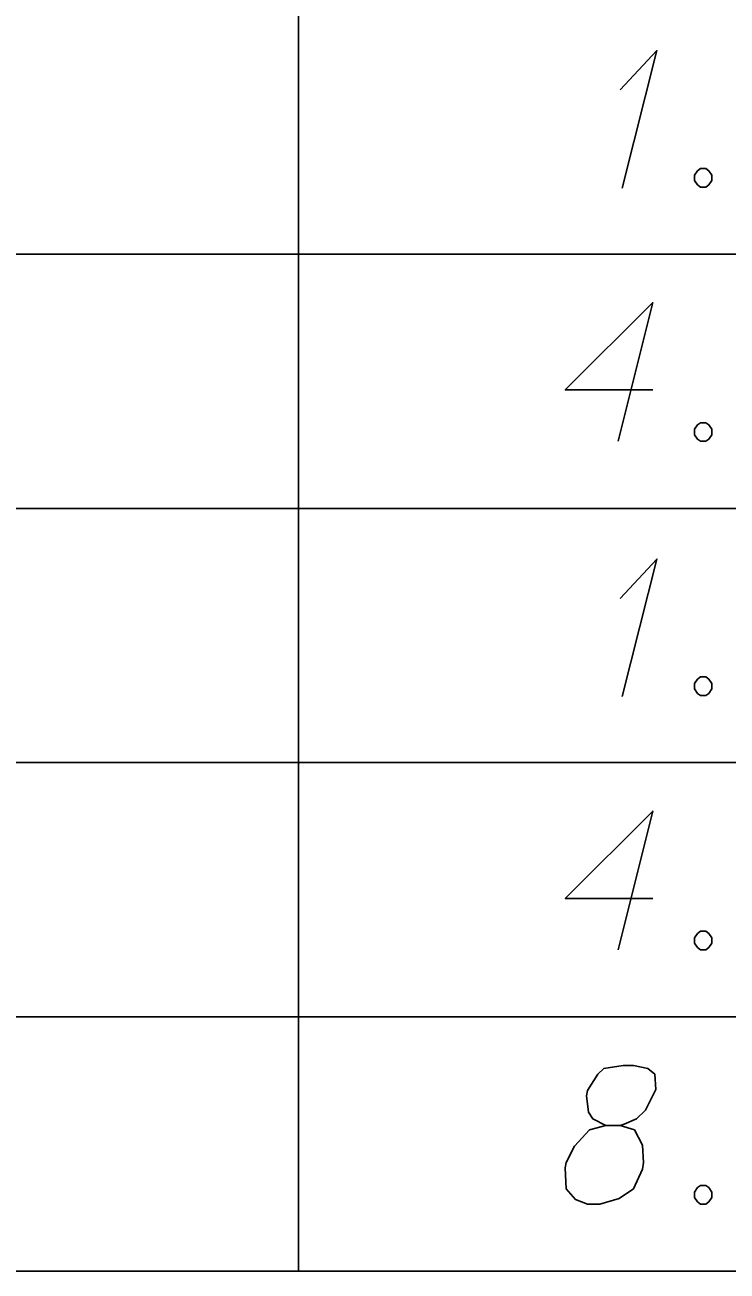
# Model space of a CAD drawing. Extents: x 2074207 to 2076812, y 516372 to 523312.
# Drawn here: x 2076372.72 to 2076397.04, y 519867.3 to 519910.43 of the extents above; entities that cross this region are included whole.
import ezdxf

# ---------------------------------------------------------------- set-up
doc = ezdxf.new("R2010")
doc.units = 0
for name, color, linetype in [('Prop DirtTable_ Soil Test Results - Outline (Major)', 7, 'Continuous'), ('Prop DirtTable_ Soil Test Results - Outline (Minor)', 7, 'Continuous'), ('Prop DirtTable_ Soil Test Results - Tx (Sample Data)', 7, 'Continuous')]:
    doc.layers.add(name, color=color, linetype=linetype)

msp = doc.modelspace()

# ---------------------------------------------------------------- linework, layer by layer
at = {"layer": 'Prop DirtTable_ Soil Test Results - Outline (Major)'}
msp.add_line((2076260.609, 519867.297), (2076811.903, 519867.297), dxfattribs=at)
at = {"layer": 'Prop DirtTable_ Soil Test Results - Outline (Minor)'}
for p, q in [((2076382.2, 519911.297), (2076382.2, 519902.497)), ((2076260.609, 519902.497), (2076811.903, 519902.497)), ((2076260.609, 519902.497), (2076811.903, 519902.497)), ((2076382.2, 519902.497), (2076382.2, 519893.697)), ((2076260.609, 519893.697), (2076811.903, 519893.697)), ((2076260.609, 519893.697), (2076811.903, 519893.697)), ((2076382.2, 519893.697), (2076382.2, 519884.897)), ((2076260.609, 519884.897), (2076811.903, 519884.897)), ((2076260.609, 519884.897), (2076811.903, 519884.897)), ((2076382.2, 519884.897), (2076382.2, 519876.097)), ((2076260.609, 519876.097), (2076811.903, 519876.097)), ((2076260.609, 519876.097), (2076811.903, 519876.097)), ((2076382.2, 519876.097), (2076382.2, 519867.297)), ((2076260.609, 519867.297), (2076811.903, 519867.297))]:
    msp.add_line(p, q, dxfattribs=at)
at = {"layer": 'Prop DirtTable_ Soil Test Results - Tx (Sample Data)'}
for points in [[(2076393.34, 519908.182), (2076394.61, 519909.543), (2076393.411, 519904.781)], [(2076396.127, 519905.461), (2076396.304, 519905.461), (2076396.409, 519905.385), (2076396.515, 519905.234), (2076396.515, 519905.045), (2076396.409, 519904.894), (2076396.304, 519904.818), (2076396.127, 519904.818), (2076396.021, 519904.894), (2076395.916, 519905.045), (2076395.916, 519905.234), (2076396.021, 519905.385), (2076396.127, 519905.461)], [(2076394.469, 519897.795), (2076391.436, 519897.795), (2076394.469, 519900.818), (2076393.27, 519896.018)], [(2076396.127, 519896.661), (2076396.304, 519896.661), (2076396.409, 519896.585), (2076396.515, 519896.434), (2076396.515, 519896.245), (2076396.409, 519896.094), (2076396.304, 519896.018), (2076396.127, 519896.018), (2076396.021, 519896.094), (2076395.916, 519896.245), (2076395.916, 519896.434), (2076396.021, 519896.585), (2076396.127, 519896.661)], [(2076393.34, 519890.582), (2076394.61, 519891.943), (2076393.411, 519887.181)], [(2076396.127, 519887.861), (2076396.304, 519887.861), (2076396.409, 519887.785), (2076396.515, 519887.634), (2076396.515, 519887.445), (2076396.409, 519887.294), (2076396.304, 519887.218), (2076396.127, 519887.218), (2076396.021, 519887.294), (2076395.916, 519887.445), (2076395.916, 519887.634), (2076396.021, 519887.785), (2076396.127, 519887.861)], [(2076394.469, 519880.195), (2076391.436, 519880.195), (2076394.469, 519883.218), (2076393.27, 519878.418)], [(2076396.127, 519879.061), (2076396.304, 519879.061), (2076396.409, 519878.985), (2076396.515, 519878.834), (2076396.515, 519878.645), (2076396.409, 519878.494), (2076396.304, 519878.418), (2076396.127, 519878.418), (2076396.021, 519878.494), (2076395.916, 519878.645), (2076395.916, 519878.834), (2076396.021, 519878.985), (2076396.127, 519879.061)], [(2076392.847, 519872.34), (2076393.34, 519872.34), (2076393.482, 519872.378), (2076393.905, 519872.567), (2076394.222, 519872.869), (2076394.575, 519873.587), (2076394.54, 519874.116), (2076394.293, 519874.305), (2076393.799, 519874.418), (2076393.446, 519874.418), (2076392.776, 519874.305), (2076392.564, 519874.116), (2076392.212, 519873.549), (2076392.176, 519873.36), (2076392.247, 519872.793), (2076392.388, 519872.567), (2076392.847, 519872.34), (2076392.282, 519872.189), (2076391.753, 519871.622), (2076391.471, 519871.055), (2076391.436, 519870.866), (2076391.471, 519870.148), (2076391.788, 519869.77), (2076392.212, 519869.618), (2076392.635, 519869.618), (2076393.305, 519869.807), (2076393.799, 519870.148), (2076394.117, 519870.828), (2076394.152, 519871.055), (2076394.117, 519871.659), (2076393.834, 519872.189), (2076393.34, 519872.34)], [(2076396.127, 519870.261), (2076396.304, 519870.261), (2076396.409, 519870.185), (2076396.515, 519870.034), (2076396.515, 519869.845), (2076396.409, 519869.694), (2076396.304, 519869.618), (2076396.127, 519869.618), (2076396.021, 519869.694), (2076395.916, 519869.845), (2076395.916, 519870.034), (2076396.021, 519870.185), (2076396.127, 519870.261)]]:
    msp.add_lwpolyline(points, dxfattribs=at)

doc.saveas('drawing.dxf')
